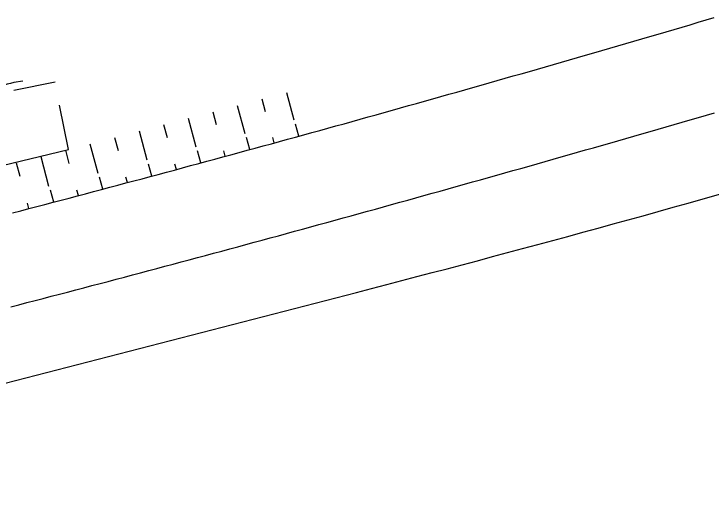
# Model space of a CAD drawing. Extents: x -552278 to -547230, y -1151007 to -1148251.
# Drawn here: x -547551.1 to -547467.9, y -1149893.1 to -1149834.7 of the extents above; entities that cross this region are included whole.
import ezdxf

# ---------------------------------------------------------------- set-up
doc = ezdxf.new("R2010")
doc.units = 0
doc.layers.add('u_trat navrh', color=7, linetype='Continuous')

msp = doc.modelspace()

# ---------------------------------------------------------------- linework, layer by layer
at = {"layer": 'u_trat navrh'}
for p, q in [((-547518.573, -1149844.092), (-547517.663, -1149847.384)), ((-547521.497, -1149844.876), (-547521.087, -1149846.367)), ((-547524.422, -1149845.657), (-547523.509, -1149848.991)), ((-547527.348, -1149846.434), (-547526.936, -1149847.944)), ((-547530.282, -1149847.181), (-547529.358, -1149850.585)), ((-547533.214, -1149847.934), (-547532.795, -1149849.483)), ((-547517.097, -1149849.327), (-547517.497, -1149847.878)), ((-547536.142, -1149848.703), (-547535.211, -1149852.165)), ((-547539.071, -1149849.466), (-547538.652, -1149851.034)), ((-547522.933, -1149850.927), (-547523.328, -1149849.482)), ((-547520.014, -1149850.129), (-547520.193, -1149849.478)), ((-547541.999, -1149850.238), (-547541.069, -1149853.731)), ((-547544.928, -1149851.004), (-547544.51, -1149852.581)), ((-547528.772, -1149852.513), (-547529.163, -1149851.072)), ((-547525.852, -1149851.722), (-547526.029, -1149851.072)), ((-547547.858, -1149851.763), (-547546.931, -1149855.283)), ((-547550.791, -1149852.507), (-547550.373, -1149854.103)), ((-547534.616, -1149854.085), (-547535.002, -1149852.648)), ((-547531.694, -1149853.301), (-547531.869, -1149852.653)), ((-547540.463, -1149855.643), (-547540.845, -1149854.21)), ((-547537.539, -1149854.866), (-547537.712, -1149854.22)), ((-547546.314, -1149857.188), (-547546.691, -1149855.758)), ((-547543.388, -1149856.417), (-547543.559, -1149855.773)), ((-547549.301, -1149857.97), (-547549.47, -1149857.328))]:
    msp.add_line(p, q, dxfattribs=at)
for points in [[(-547551.234, -1149858.475), (-547550.268, -1149858.223), (-547549.301, -1149857.97), (-547548.335, -1149857.718), (-547547.369, -1149857.465), (-547546.403, -1149857.211), (-547545.437, -1149856.957), (-547544.471, -1149856.703), (-547543.505, -1149856.448), (-547542.54, -1149856.193), (-547541.574, -1149855.938), (-547540.609, -1149855.682), (-547539.643, -1149855.426), (-547538.678, -1149855.169), (-547537.713, -1149854.912), (-547536.748, -1149854.655), (-547535.783, -1149854.397), (-547534.818, -1149854.139), (-547533.854, -1149853.881), (-547532.889, -1149853.622), (-547531.924, -1149853.363), (-547530.96, -1149853.103), (-547529.996, -1149852.843), (-547529.031, -1149852.583), (-547528.067, -1149852.322), (-547527.103, -1149852.061), (-547526.139, -1149851.8), (-547525.176, -1149851.538), (-547524.212, -1149851.276), (-547523.248, -1149851.013), (-547522.285, -1149850.75), (-547521.321, -1149850.487), (-547520.358, -1149850.223), (-547519.395, -1149849.959), (-547518.432, -1149849.694), (-547517.469, -1149849.43), (-547516.506, -1149849.164), (-547515.543, -1149848.899), (-547514.581, -1149848.633), (-547513.618, -1149848.366), (-547512.655, -1149848.1), (-547511.693, -1149847.832), (-547510.731, -1149847.565), (-547509.769, -1149847.297), (-547508.806, -1149847.029), (-547507.844, -1149846.76), (-547506.883, -1149846.491), (-547505.921, -1149846.222), (-547504.959, -1149845.952), (-547503.997, -1149845.682), (-547503.036, -1149845.412), (-547502.074, -1149845.141), (-547501.113, -1149844.87), (-547500.152, -1149844.599), (-547499.191, -1149844.327), (-547498.23, -1149844.055), (-547497.269, -1149843.782), (-547496.308, -1149843.509), (-547495.347, -1149843.236), (-547494.386, -1149842.963), (-547493.426, -1149842.689), (-547492.465, -1149842.415), (-547491.505, -1149842.14), (-547490.545, -1149841.865), (-547489.584, -1149841.59), (-547488.624, -1149841.314), (-547487.664, -1149841.038), (-547486.704, -1149840.762), (-547485.744, -1149840.486), (-547484.785, -1149840.209), (-547483.825, -1149839.931), (-547482.865, -1149839.654), (-547481.906, -1149839.376), (-547480.947, -1149839.098), (-547479.987, -1149838.819), (-547479.028, -1149838.54), (-547478.069, -1149838.261), (-547477.11, -1149837.982), (-547476.151, -1149837.702), (-547475.192, -1149837.422), (-547474.233, -1149837.142), (-547473.274, -1149836.861), (-547472.316, -1149836.58), (-547471.357, -1149836.298), (-547470.399, -1149836.017), (-547469.44, -1149835.735), (-547468.482, -1149835.453), (-547467.524, -1149835.17)], [(-547551.071, -1149843.818), (-547551.071, -1149843.818), (-547546.165, -1149842.853)], [(-547550.019, -1149842.741), (-547550.019, -1149842.741), (-547550.019, -1149842.741), (-547551.067, -1149842.936)], [(-547553.659, -1149853.119), (-547544.58, -1149850.913), (-547545.622, -1149845.614)], [(-547551.457, -1149869.691), (-547550.487, -1149869.44), (-547549.518, -1149869.188), (-547548.549, -1149868.936), (-547547.58, -1149868.683), (-547546.612, -1149868.43), (-547545.643, -1149868.177), (-547544.674, -1149867.923), (-547543.706, -1149867.669), (-547542.737, -1149867.415), (-547541.769, -1149867.16), (-547540.801, -1149866.905), (-547539.833, -1149866.649), (-547538.865, -1149866.393), (-547537.897, -1149866.137), (-547536.929, -1149865.881), (-547535.961, -1149865.624), (-547534.993, -1149865.366), (-547534.026, -1149865.109), (-547533.058, -1149864.85), (-547532.091, -1149864.592), (-547531.124, -1149864.333), (-547530.157, -1149864.074), (-547529.19, -1149863.815), (-547528.223, -1149863.555), (-547527.256, -1149863.295), (-547526.289, -1149863.034), (-547525.323, -1149862.774), (-547524.356, -1149862.512), (-547523.39, -1149862.251), (-547522.423, -1149861.989), (-547521.457, -1149861.727), (-547520.491, -1149861.464), (-547519.525, -1149861.201), (-547518.559, -1149860.938), (-547517.593, -1149860.675), (-547516.627, -1149860.411), (-547515.661, -1149860.146), (-547514.696, -1149859.882), (-547513.73, -1149859.617), (-547512.765, -1149859.352), (-547511.8, -1149859.086), (-547510.834, -1149858.82), (-547509.869, -1149858.554), (-547508.904, -1149858.288), (-547507.939, -1149858.021), (-547506.975, -1149857.754), (-547506.01, -1149857.486), (-547505.045, -1149857.218), (-547504.081, -1149856.95), (-547503.116, -1149856.682), (-547502.152, -1149856.413), (-547501.188, -1149856.144), (-547500.223, -1149855.874), (-547499.259, -1149855.605), (-547498.295, -1149855.335), (-547497.331, -1149855.064), (-547496.368, -1149854.793), (-547495.404, -1149854.523), (-547494.44, -1149854.251), (-547493.477, -1149853.98), (-547492.513, -1149853.708), (-547491.55, -1149853.435), (-547490.587, -1149853.163), (-547489.623, -1149852.89), (-547488.66, -1149852.617), (-547487.697, -1149852.344), (-547486.734, -1149852.07), (-547485.772, -1149851.796), (-547484.809, -1149851.522), (-547483.846, -1149851.247), (-547482.884, -1149850.972), (-547481.921, -1149850.697), (-547480.959, -1149850.421), (-547479.996, -1149850.145), (-547479.034, -1149849.869), (-547478.072, -1149849.593), (-547477.11, -1149849.316), (-547476.148, -1149849.039), (-547475.186, -1149848.762), (-547474.225, -1149848.485), (-547473.263, -1149848.207), (-547472.301, -1149847.929), (-547471.34, -1149847.65), (-547470.378, -1149847.372), (-547469.417, -1149847.093), (-547468.456, -1149846.814), (-547467.495, -1149846.534)], [(-547607.629, -1149893.111), (-547510.199, -1149867.962)]]:
    msp.add_lwpolyline(points, dxfattribs=at)
for centre, radius, start, end in [((-548009.499, -1147933.614), 1997.75, 284.473436, 287.893098), ((-547549.297, -1149852.147), 9.38, 100.87434, 120.91152)]:
    msp.add_arc(centre, radius, start, end, dxfattribs=at)

doc.saveas('drawing.dxf')
